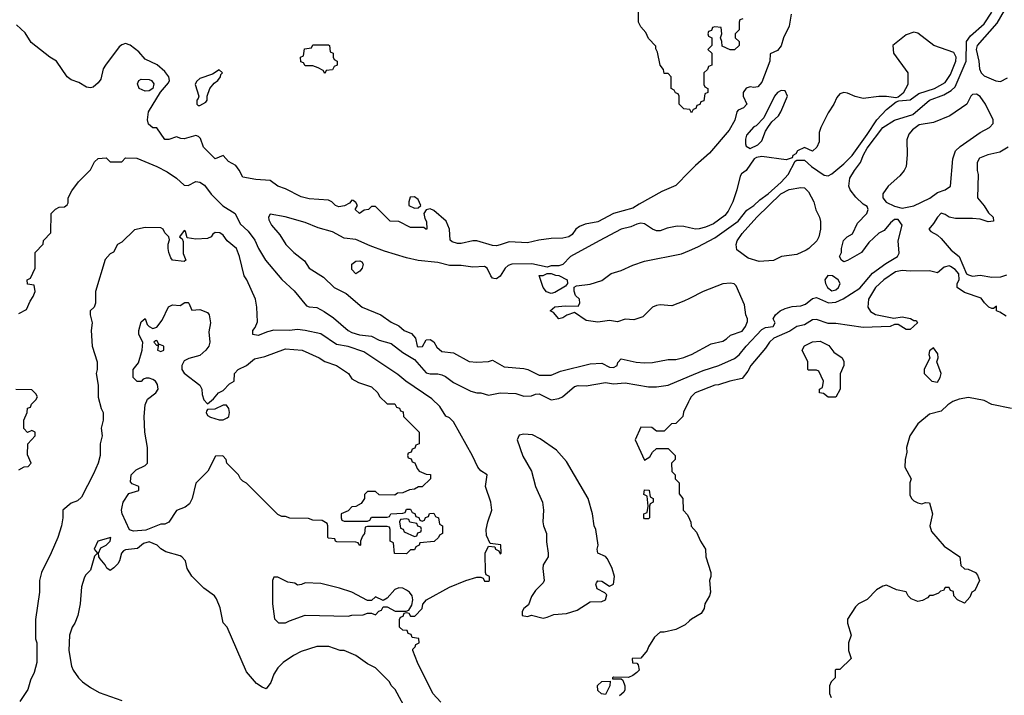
# Model space of a CAD drawing. Header units: inches. Extents: x 1793402 to 1900366, y 320852 to 470679.
# Tile 475 of 604: x 1876567 to 1881613, y 370921 to 374382. Entities that reach past the tile are written whole.
import ezdxf

# ---------------------------------------------------------------- set-up
doc = ezdxf.new("R2010")
doc.units = ezdxf.units.IN
doc.header["$MEASUREMENT"] = 0
doc.layers.add('B8377', color=7, linetype='Continuous')
doc.layers.add('B8387', color=7, linetype='Continuous')

msp = doc.modelspace()

# ---------------------------------------------------------------- linework, layer by layer
at = {"layer": 'B8377', "color": 4}
for points, elevation in [([(1880000, 373922.2), (1879970, 373926), (1879946, 373950), (1879946, 373990), (1879942, 374002), (1879927.3, 374007.3), (1879922, 374022), (1879906, 374030), (1879906, 374090), (1879890, 374106), (1879870, 374106), (1879867.3, 374127.3), (1879848.7, 374150), (1879836.4, 374216.4), (1879827.3, 374232.7), (1879827.3, 374247.3), (1879790, 374286), (1879776.4, 374316.4), (1879750, 374346), (1879738, 374370), (1879738, 374430)], 208), ([(1880000, 373605.2), (1879930, 373532.7), (1879858.4, 373501.6), (1879742, 373438), (1879710, 373416), (1879610, 373389.5), (1879530, 373347), (1879465.5, 373334.5), (1879436.7, 373323.3), (1879417.3, 373310), (1879398, 373282), (1879382, 373270), (1879350, 373262.7), (1879290, 373261.2), (1879227.1, 373252.9), (1879170, 373239), (1879075.3, 373244.7), (1879030, 373229), (1879010, 373224), (1878990, 373225.2), (1878910, 373249.2), (1878888.9, 373248.9), (1878830, 373236), (1878810, 373236), (1878784.1, 373244.1), (1878773.2, 373253.2), (1878769.4, 373310), (1878752.3, 373350), (1878690, 373405.2), (1878670, 373412.7), (1878651, 373409), (1878638, 373390), (1878643.6, 373363.6), (1878652, 373348), (1878654, 373310), (1878648.7, 373308.7), (1878638, 373318), (1878570, 373318), (1878510, 373348), (1878466, 373350), (1878390, 373426), (1878370, 373426), (1878354, 373410), (1878332.7, 373407.3), (1878308.9, 373388.9), (1878286, 373410), (1878298, 373430), (1878290, 373446), (1878276.4, 373456.4), (1878270, 373458), (1878256.9, 373443.1), (1878231.6, 373428.4), (1878203.1, 373423.1), (1878186, 373430), (1878166, 373450), (1878150, 373458), (1878050, 373464), (1878010, 373475.3), (1877930, 373515.3), (1877890, 373528.7), (1877850, 373558), (1877776.9, 373563.1), (1877710, 373575.3), (1877692.3, 373612.3), (1877675.1, 373635.1), (1877636.4, 373656.4), (1877610, 373686), (1877568.7, 373670), (1877509.5, 373729.5), (1877492.9, 373772.9), (1877483.1, 373783.1), (1877470, 373788.7), (1877410, 373772.7), (1877393.2, 373773.2), (1877370, 373782), (1877331.1, 373768.9), (1877310, 373768.7), (1877270, 373828), (1877250, 373828.7), (1877226.3, 373846.3), (1877221.2, 373870), (1877227, 373910), (1877289.4, 374010.6), (1877330, 374058.8), (1877335.1, 374070), (1877331.5, 374090), (1877310, 374117), (1877271.2, 374151.2), (1877210, 374180.9), (1877177.4, 374217.4), (1877132.5, 374252.5), (1877110, 374259.6), (1877090, 374253.6), (1877076.7, 374243.3), (1877006, 374150), (1876995.5, 374130), (1876982.5, 374077.5), (1876970, 374059), (1876943.5, 374036.5), (1876930, 374033.2), (1876910, 374037.2), (1876870, 374061.2), (1876830, 374074), (1876810, 374089), (1876755.3, 374170), (1876722, 374190), (1876625.6, 374265.6), (1876594.2, 374314.2), (1876550, 374355.3)], 212), ([(1876563.1, 372876.9), (1876602, 372898), (1876620.4, 372939.6), (1876636.4, 372963.6), (1876646, 372990), (1876642, 373022), (1876607.3, 373027.3), (1876606, 373050), (1876622, 373058), (1876646, 373110), (1876646, 373190), (1876688, 373232), (1876689.1, 373250.9), (1876726, 373290), (1876728, 373390), (1876750, 373412), (1876770, 373422), (1876796.4, 373423.6), (1876810, 373434), (1876815.3, 373444.7), (1876815.3, 373470), (1876834.6, 373505.4), (1876868.9, 373551.1), (1876930, 373614), (1876950, 373654), (1876968.4, 373671.6), (1877010, 373674), (1877030, 373654), (1877090, 373654), (1877110, 373674), (1877167.3, 373672.7), (1877270, 373630.8), (1877323.4, 373603.4), (1877370.4, 373570.4), (1877410, 373534), (1877430, 373533.4), (1877470, 373552.7), (1877490.3, 373550.3), (1877514.1, 373534.1), (1877548.9, 373488.9), (1877608.7, 373428.7), (1877670.6, 373390), (1877696.7, 373336.7), (1877738.3, 373298.3), (1877772.1, 373252.1), (1877790.7, 373210), (1877827.3, 373150), (1877910.6, 373050.6), (1877973.2, 372993.2), (1878036.9, 372916.9), (1878051, 372911), (1878090, 372907.3), (1878128.1, 372888.1), (1878175.2, 372855.2), (1878250, 372790.7), (1878270, 372779.1), (1878308.6, 372768.6), (1878370, 372760.5), (1878410, 372740.7), (1878470, 372723), (1878530, 372677.3), (1878590, 372640.7), (1878650, 372574), (1878670, 372568), (1878710, 372567.7), (1878730, 372563), (1878750, 372554), (1878790, 372524), (1878879.8, 372479.8), (1878910, 372471), (1878930, 372471), (1878970, 372458), (1879030, 372471.3), (1879110, 372467.3), (1879150, 372454), (1879190, 372455.8), (1879210, 372463.8), (1879230, 372464.9), (1879290, 372434.8), (1879330, 372442), (1879349.6, 372450.4), (1879410, 372504), (1879430, 372507.7), (1879470, 372506), (1879570, 372523), (1879610, 372517.1), (1879670, 372521.6), (1879790, 372501.6), (1879830, 372501.6), (1879890, 372510.4), (1880000, 372555.6)], 212), ([(1880000, 373316.2), (1879970, 373322.9), (1879935.9, 373324.1), (1879885.2, 373314.8), (1879850, 373301.2), (1879830, 373301.2), (1879810, 373309.2), (1879770, 373336), (1879750, 373339.3), (1879730, 373335.1), (1879698.9, 373321.1), (1879650, 373309.6), (1879537.3, 373250), (1879390, 373169.2), (1879350, 373128.7), (1879330, 373122), (1879290, 373122), (1879270, 373115.3), (1879191.9, 373131.9), (1879090, 373129.3), (1879070, 373122.7), (1879054.8, 373110), (1879030, 373068), (1879010, 373055.3), (1878996.4, 373056.4), (1878990, 373058), (1878982, 373070), (1878962, 373110), (1878950, 373117.2), (1878890, 373115.1), (1878830, 373122.7), (1878770, 373122.7), (1878710, 373138), (1878610, 373149.2), (1878550, 373162.7), (1878436.6, 373196.6), (1878363.3, 373223.3), (1878290, 373257), (1878230, 373262.7), (1878170, 373295.1), (1878096.6, 373316.6), (1878030, 373343.7), (1877927.3, 373372.7), (1877850, 373386), (1877842, 373370), (1877843.6, 373356.4), (1877858, 373330), (1877899.8, 373279.8), (1877931.3, 373230), (1877971.3, 373190), (1878026.4, 373146.4), (1878051.3, 373110), (1878123.5, 373063.5), (1878178, 373010), (1878239.8, 372979.8), (1878322, 372910), (1878418, 372870), (1878470, 372833.4), (1878510, 372813.4), (1878537.3, 372790), (1878574.2, 372774.2), (1878594.8, 372750), (1878604.9, 372710), (1878610, 372706), (1878632.1, 372707.9), (1878650, 372742), (1878670, 372744.7), (1878690, 372731.3), (1878705.2, 372705.2), (1878730, 372682), (1878790, 372674.8), (1878870, 372631), (1878910, 372627.3), (1878968.9, 372631.1), (1878990, 372638), (1879050, 372604), (1879150, 372596), (1879170.7, 372590.7), (1879230, 372561), (1879290, 372561), (1879339, 372581), (1879490, 372618.8), (1879550, 372622.8), (1879590, 372603), (1879610, 372600.7), (1879628.7, 372610), (1879633.2, 372626.8), (1879650, 372644.7), (1879727.1, 372627.1), (1879770, 372624.7), (1879810, 372626), (1879890, 372641), (1879930, 372641), (1879970, 372651), (1880000, 372663.2)], 216), ([(1878725.4, 370885.4), (1878684.7, 370930), (1878606, 371090), (1878582, 371150), (1878582, 371158), (1878594, 371170), (1878598, 371182), (1878614, 371190), (1878612.7, 371212.7), (1878578, 371218), (1878572.7, 371232.7), (1878558, 371238), (1878552.7, 371252.7), (1878530, 371254), (1878514, 371270), (1878514, 371310), (1878518, 371322), (1878532.7, 371327.3), (1878538, 371342), (1878550, 371346), (1878562, 371342), (1878570, 371326), (1878592.7, 371327.3), (1878630, 371366), (1878632.7, 371387.3), (1878652, 371410), (1878770, 371475.3), (1878854, 371510), (1878910, 371526), (1878930, 371526), (1878942, 371522), (1878950, 371506), (1878970, 371506), (1878974, 371510), (1878974, 371530), (1878958, 371538), (1878954, 371550), (1878952, 371650), (1878970, 371686), (1879002, 371682), (1879006, 371670), (1879022, 371662), (1879030, 371646), (1879034, 371650), (1879032.7, 371692.7), (1878978, 371698), (1878959.6, 371739.6), (1878958, 371770), (1878966, 371810), (1878986, 371870), (1878981, 371910), (1878954.8, 371990), (1878962, 372050), (1878930, 372071), (1878914.8, 372090), (1878887.7, 372147.7), (1878790, 372322), (1878770, 372342), (1878751.6, 372351.6), (1878719.9, 372399.9), (1878679.5, 372439.5), (1878546, 372530), (1878505.2, 372565.2), (1878330, 372680.7), (1878250, 372708), (1878190, 372718), (1878110, 372772.7), (1878030, 372790.5), (1877990, 372794.9), (1877949.6, 372790.4), (1877870, 372792.4), (1877836.2, 372783.8), (1877790, 372764), (1877762, 372770), (1877761, 372790), (1877774, 372806), (1877786.4, 372833.6), (1877782.8, 372910), (1877774.8, 372950), (1877731, 373050), (1877718, 373070), (1877694, 373170), (1877678.8, 373210), (1877631, 373250), (1877610, 373278), (1877592, 373290), (1877568.4, 373291.6), (1877556.4, 373283.6), (1877548, 373270), (1877530, 373261), (1877470, 373258), (1877425.4, 373265.4), (1877416.9, 373296.9), (1877410, 373302), (1877386, 373270), (1877399, 373259), (1877405.2, 373245.2), (1877404.8, 373184.8), (1877419, 373150), (1877410, 373142.8), (1877350, 373151), (1877341.6, 373161.6), (1877330.5, 373190), (1877328.4, 373210), (1877328.2, 373231.8), (1877335.3, 373255.3), (1877332, 373270), (1877311.3, 373290), (1877302, 373310), (1877290, 373316), (1877210, 373318), (1877154.6, 373305.4), (1877090, 373242), (1877068, 373230), (1877048.4, 373191.6), (1877030, 373182), (1877005.6, 373154.4), (1876955.3, 372990), (1876955.3, 372930), (1876948.7, 372910), (1876928.7, 372890), (1876929, 372870), (1876939, 372830), (1876934, 372790), (1876939, 372710), (1876964, 372630), (1876964, 372590), (1876959, 372570), (1876969, 372510), (1876969.3, 372449.3), (1876984, 372390), (1876994, 372370), (1876994, 372330), (1876985.2, 372290), (1876989.1, 372250.9), (1876979, 372210), (1876979, 372150), (1876968.7, 372110), (1876944.7, 372055.3), (1876883.1, 371936.9), (1876863.1, 371916.9), (1876830, 371904.7), (1876788, 371870), (1876788.7, 371830), (1876782, 371790), (1876762, 371730), (1876729.1, 371650.9), (1876678, 371550), (1876668.7, 371510), (1876668.7, 371450), (1876648.7, 371310), (1876648.7, 371210), (1876655.3, 371190), (1876654, 371090), (1876642, 371038), (1876622, 370998), (1876608.9, 370951.1), (1876568, 370890)], 208), ([(1880000, 372954.5), (1879970, 372939.5), (1879910, 372917), (1879850, 372921.6), (1879830, 372917.6), (1879810, 372909.3), (1879759.8, 372860.2), (1879715.3, 372844.7), (1879670, 372848.7), (1879630, 372835.3), (1879590, 372841.2), (1879530, 372833.2), (1879470, 372842), (1879410, 372882), (1879370.7, 372869.3), (1879350, 372855.3), (1879330, 372849), (1879302, 372882), (1879286, 372890), (1879310, 372911), (1879364, 372916), (1879430, 372914), (1879438, 372930), (1879435.3, 372950), (1879415.3, 372970), (1879408.4, 372991.6), (1879408.4, 373011.6), (1879421.2, 373018.8), (1879490, 373026.8), (1879550, 373046.8), (1879598.3, 373081.7), (1879650, 373097.6), (1879710, 373125.3), (1879770, 373145.7), (1879958, 373182), (1880000, 373200)], 216), ([(1876563.1, 372076.9), (1876590, 372092), (1876610, 372094), (1876626, 372110), (1876607.3, 372152.7), (1876608, 372210), (1876646, 372250), (1876646, 372270), (1876630, 372278), (1876607.3, 372267.3), (1876588, 372288), (1876588, 372330), (1876606, 372370), (1876607.3, 372392.7), (1876622, 372398), (1876627.3, 372412.7), (1876650, 372434), (1876658, 372450), (1876650, 372466), (1876630, 372486), (1876547.3, 372487.3)], 212), ([(1880000, 372434.9), (1879994.6, 372425.4), (1879968.4, 372371.6), (1879966, 372350), (1879930, 372314), (1879907.3, 372312.7), (1879870, 372274), (1879830, 372274), (1879807.3, 372292.7), (1879750, 372294), (1879722, 372230), (1879770, 372126), (1879796.9, 372143.1), (1879810, 372166), (1879830, 372186), (1879890, 372186), (1879926, 372150), (1879926, 372130), (1879908, 372110), (1879908.4, 372068.4), (1879926, 372050), (1879926, 372030), (1879946, 372010), (1879947.3, 371952.7), (1879966, 371930), (1879968, 371870), (1879990, 371846), (1880000, 371823.7)], 208), ([(1878546, 370850), (1878490.9, 370950.9), (1878471.1, 370971.1), (1878462, 370990), (1878390, 371062), (1878350, 371082), (1878290, 371124.7), (1878230, 371151.3), (1878210, 371151.3), (1878150.9, 371170.9), (1878090, 371171), (1878010, 371144.7), (1877970, 371124.7), (1877918, 371090), (1877890, 371062), (1877868.7, 371030), (1877853.6, 370986.4), (1877830, 370954), (1877810, 370962), (1877781, 370981), (1877730, 371042), (1877630.4, 371270.4), (1877610, 371292), (1877594.8, 371370), (1877575.9, 371415.9), (1877566, 371430), (1877511.3, 371470), (1877450, 371531.3), (1877426, 371570), (1877416, 371610), (1877398, 371630), (1877390, 371636), (1877315.3, 371655.3), (1877290.9, 371670.9), (1877270.9, 371690.9), (1877230, 371706.8), (1877201.5, 371698.5), (1877170, 371674), (1877110, 371667), (1877099.5, 371660.5), (1877088, 371650), (1877078.5, 371610), (1877070, 371594.9), (1877050, 371574), (1877030, 371561), (1877012.8, 371572.8), (1877004.9, 371590), (1876979.9, 371619.9), (1876973.4, 371630), (1876970.7, 371650), (1876982.8, 371677.2), (1877011, 371690), (1877031, 371710), (1877034, 371730), (1876968, 371710), (1876949, 371670), (1876966, 371650), (1876950, 371634), (1876930, 371562), (1876904, 371536), (1876898, 371522), (1876883.7, 371476.3), (1876877.2, 371390), (1876865.2, 371330), (1876849.4, 371290.6), (1876835.3, 371270), (1876822, 371230), (1876819, 371150), (1876833.2, 371070), (1876841.2, 371050), (1876869, 371010), (1876889.5, 370989.5), (1876930, 370961.2), (1876974.8, 370934.8), (1877090, 370894)], 204), ([(1880000, 371302.6), (1879978, 371282), (1879930, 371258), (1879870, 371244.7), (1879850, 371244.7), (1879820.2, 371219.8), (1879789, 371170), (1879782, 371150), (1879750, 371112), (1879706, 371110), (1879707.3, 371087.3), (1879730, 371086), (1879736.4, 371076.4), (1879742, 371050), (1879730, 371038), (1879710, 371022), (1879687.3, 371012.7), (1879610, 371014), (1879606, 371010), (1879606, 371006), (1879650, 371006), (1879658, 370998), (1879668.7, 370970), (1879668.7, 370950), (1879663.1, 370936.9), (1879641.2, 370918.8)], 208)]:
    msp.add_lwpolyline(points, dxfattribs=dict(at, elevation=elevation))
for points, elevation in [([(1878130, 374106), (1878122, 374122), (1878096.4, 374136.4), (1878070, 374146), (1878030, 374146), (1878022, 374162), (1878007.3, 374167.3), (1878006, 374190), (1878022, 374198), (1878027.3, 374232.7), (1878062, 374238), (1878070, 374254), (1878150, 374254), (1878154, 374250), (1878158, 374218), (1878174, 374210), (1878174, 374190), (1878178, 374178), (1878194, 374170), (1878194, 374150), (1878178, 374142), (1878170, 374126), (1878138, 374122)], 208), ([(1877590, 374126), (1877555.9, 374104.1), (1877490, 374081.2), (1877473.7, 374066.3), (1877466.8, 374050), (1877484.7, 373990), (1877482, 373978), (1877474, 373970), (1877474, 373950), (1877482, 373942), (1877490, 373942), (1877520.4, 373959.6), (1877528, 373970), (1877528, 373990), (1877541.2, 374030), (1877562.9, 374057.1), (1877582, 374070), (1877595.3, 374090), (1877598, 374102), (1877606, 374110)], 212), ([(1877210, 374016), (1877179, 374030), (1877170, 374054), (1877178, 374070), (1877190, 374078), (1877230, 374076), (1877242, 374070), (1877254.4, 374054.4), (1877250, 374029), (1877230, 374017.2)], 212), ([(1878590, 373475.1), (1878567.5, 373472.5), (1878561, 373450), (1878562, 373430), (1878590, 373416), (1878610, 373418), (1878622, 373430), (1878610, 373462)], 212), ([(1878290, 373081.2), (1878270, 373102), (1878269.5, 373130), (1878290, 373144.9), (1878310, 373146.8), (1878321, 373141), (1878326.8, 373130), (1878322, 373110), (1878310, 373093.2)], 216), ([(1879290, 372979.3), (1879267.3, 372987.3), (1879249.4, 373010), (1879228.9, 373071.1), (1879250, 373072), (1879270, 373082), (1879290, 373082), (1879312.7, 373072.7), (1879330, 373072), (1879372, 373050), (1879374, 373030), (1879363.6, 373016.4), (1879310, 372985.2)], 216), ([(1877450, 372894), (1877490, 372898), (1877530, 372882), (1877538, 372870), (1877544.7, 372830), (1877536.9, 372783.1), (1877541, 372730), (1877536, 372710), (1877521, 372690), (1877490, 372662.7), (1877434, 372646), (1877410, 372634), (1877398.8, 372610), (1877398.8, 372590), (1877410, 372571.3), (1877491, 372510), (1877501, 372490), (1877502, 372462), (1877510, 372434), (1877530, 372414), (1877560.4, 372439.6), (1877586, 372470), (1877610, 372482), (1877643.1, 372516.9), (1877666, 372530), (1877668, 372570), (1877686, 372590), (1877728.9, 372611.1), (1877770, 372644.7), (1877824, 372656), (1877930, 372696), (1878014, 372690), (1878102, 372650), (1878130, 372631), (1878190.4, 372610.4), (1878251.3, 372570), (1878270, 372542), (1878303.6, 372523.6), (1878370, 372502), (1878402, 372470), (1878411.6, 372451.6), (1878450, 372414), (1878490, 372414), (1878498, 372398), (1878512.7, 372392.7), (1878518, 372378), (1878532.7, 372372.7), (1878534, 372350), (1878614, 372270), (1878614, 372210), (1878598, 372202), (1878592.7, 372187.3), (1878578, 372182), (1878572.7, 372167.3), (1878558, 372162), (1878554, 372150), (1878558, 372138), (1878572.7, 372132.7), (1878578, 372118), (1878592.7, 372112.7), (1878603.6, 372083.6), (1878614, 372070), (1878650, 372054), (1878672.7, 372052.7), (1878672, 372030), (1878630, 371988.7), (1878611.6, 371988.4), (1878590, 371978), (1878565.4, 371974.6), (1878530, 371958), (1878503.6, 371956.4), (1878490, 371946), (1878410, 371948), (1878390, 371966), (1878350, 371966), (1878334, 371950), (1878334, 371930), (1878316.9, 371903.1), (1878290, 371888), (1878270, 371886), (1878250, 371866), (1878214, 371850), (1878214, 371830), (1878218, 371818), (1878230, 371814), (1878350, 371814), (1878362, 371818), (1878370, 371834), (1878450, 371834), (1878462, 371838), (1878468.4, 371851.6), (1878530, 371854), (1878542, 371858), (1878550, 371874), (1878570, 371874), (1878578, 371858), (1878592.7, 371852.7), (1878598, 371838), (1878612.7, 371832.7), (1878618, 371818), (1878630, 371814), (1878642, 371818), (1878647.3, 371832.7), (1878662, 371838), (1878667.3, 371852.7), (1878690, 371854), (1878698, 371838), (1878714, 371830), (1878718, 371798), (1878734, 371790), (1878734, 371750), (1878718, 371742), (1878714, 371730), (1878691.6, 371708.4), (1878618, 371702), (1878614, 371690), (1878598, 371682), (1878590, 371666), (1878570, 371666), (1878550, 371646), (1878487.3, 371647.3), (1878482, 371702), (1878466, 371710), (1878466, 371770), (1878462, 371782), (1878450, 371786), (1878350, 371786), (1878338, 371782), (1878334, 371750), (1878323.6, 371736.4), (1878314, 371710), (1878314, 371690), (1878310, 371688), (1878302, 371702), (1878290, 371706), (1878192.7, 371707.3), (1878186, 371710), (1878182, 371722), (1878150, 371726), (1878146, 371730), (1878146, 371790), (1878142, 371802), (1878116.4, 371816.4), (1878070, 371818), (1878047.3, 371827.3), (1877951.6, 371828.4), (1877930, 371838), (1877910, 371838), (1877890, 371848), (1877730, 372008), (1877710, 372018), (1877698, 372030), (1877688, 372050), (1877628, 372110), (1877626, 372130), (1877607.3, 372147.3), (1877570, 372146), (1877530.9, 372069.1), (1877470, 372008), (1877450.6, 371929.4), (1877437.3, 371902.7), (1877415.3, 371884.7), (1877370, 371868), (1877331.1, 371808.9), (1877310, 371798), (1877290, 371798), (1877213.7, 371766.3), (1877150, 371761.2), (1877129.5, 371769.5), (1877092.3, 371850), (1877089.2, 371870), (1877092.5, 371887.5), (1877097.2, 371910), (1877125.6, 371954.4), (1877178, 371970), (1877178, 371990), (1877144, 372004), (1877135.3, 372015.3), (1877139, 372050), (1877163.2, 372076.8), (1877210, 372098), (1877222, 372110), (1877221.2, 372190), (1877209.2, 372270), (1877205.2, 372350), (1877209.4, 372410), (1877222, 372438), (1877265.2, 372470), (1877276.2, 372490), (1877273.3, 372513.3), (1877262.7, 372530), (1877250, 372539.5), (1877230, 372546), (1877214.8, 372545.2), (1877199.6, 372540.4), (1877190, 372529.3), (1877169.5, 372529.5), (1877148.7, 372550), (1877148, 372590), (1877176.4, 372623.6), (1877194, 372690), (1877198, 372730), (1877178, 372770), (1877178, 372790), (1877190, 372834), (1877210, 372852), (1877221, 372821), (1877230.7, 372810.7), (1877250, 372801), (1877270, 372806.8), (1877297.2, 372842.8), (1877330, 372912), (1877350, 372922), (1877390, 372918), (1877412.7, 372932.7), (1877430, 372934), (1877434, 372930)], 204), ([(1877270, 372738), (1877263.6, 372736.4), (1877254, 372730), (1877270, 372714), (1877278, 372718), (1877274, 372690), (1877290, 372682), (1877306, 372690), (1877306, 372710), (1877280.4, 372720.4)], 204), ([(1877610, 372408), (1877567.3, 372387.3), (1877530, 372386), (1877523.6, 372376.4), (1877522, 372370), (1877530, 372354), (1877545.4, 372345.4), (1877590, 372332), (1877610, 372332), (1877630, 372342), (1877638, 372350), (1877642, 372370), (1877638, 372390), (1877627.3, 372407.3)], 204), ([(1879150, 372259.6), (1879126.6, 372253.4), (1879116.3, 372230), (1879146.1, 372146.1), (1879190.7, 372070), (1879210.8, 371990), (1879246, 371910), (1879250.9, 371869.1), (1879247.3, 371810), (1879250.8, 371790), (1879267.3, 371750), (1879267.5, 371707.5), (1879276, 371650), (1879274.8, 371630), (1879250.5, 371589.5), (1879247.3, 371570), (1879254.8, 371510), (1879250, 371498), (1879210, 371458), (1879190, 371428), (1879175.3, 371384.7), (1879150, 371366), (1879142, 371350), (1879142, 371330), (1879170, 371324.7), (1879190, 371332), (1879250, 371316), (1879270, 371321), (1879304.5, 371335.5), (1879370, 371340.4), (1879423.3, 371356.7), (1879490, 371399.5), (1879550, 371400.9), (1879569.4, 371410), (1879575.6, 371435.6), (1879566.2, 371446.2), (1879525.9, 371465.9), (1879519.6, 371490), (1879522.3, 371497.7), (1879530, 371507.3), (1879550, 371506.7), (1879590, 371480.4), (1879610, 371490.8), (1879615.5, 371530), (1879603.1, 371570), (1879580, 371620), (1879570, 371632.4), (1879529.2, 371650), (1879526.6, 371670), (1879531.5, 371690), (1879519.7, 371770), (1879511.5, 371790), (1879502, 371850), (1879481.1, 371930), (1879370, 372119.3), (1879317.6, 372177.6), (1879235.2, 372235.2), (1879195.4, 372255.4)], 212), ([(1879770, 371826), (1879766, 371830), (1879766, 371850), (1879782, 371858), (1879788, 371890), (1879782, 371942), (1879766, 371950), (1879770, 371974), (1879792.7, 371972.7), (1879798, 371938), (1879814, 371930), (1879814, 371910), (1879798, 371902), (1879794, 371890), (1879794, 371830), (1879790, 371826)], 208), ([(1878550, 371826), (1878518, 371822), (1878514, 371810), (1878518, 371778), (1878532.7, 371772.7), (1878538, 371758), (1878590, 371734), (1878602, 371738), (1878607.3, 371752.7), (1878622, 371758), (1878626, 371770), (1878622, 371782), (1878607.3, 371787.3), (1878602, 371802), (1878567.3, 371807.3), (1878562, 371822)], 204), ([(1877890, 371526), (1877870, 371526), (1877862, 371510), (1877862, 371390), (1877872.7, 371312.7), (1877892.7, 371292.7), (1877930, 371292), (1877950, 371302), (1878030, 371332), (1878250, 371326), (1878270, 371331.3), (1878327.3, 371332.7), (1878350, 371342), (1878370, 371342), (1878390, 371334), (1878407.3, 371352.7), (1878422, 371358), (1878430, 371374), (1878450, 371374), (1878491.6, 371351.6), (1878547.3, 371352.7), (1878562, 371358), (1878576.4, 371383.6), (1878582, 371410), (1878579, 371430), (1878564, 371450), (1878550, 371459.3), (1878530, 371469.3), (1878510, 371472), (1878490, 371464), (1878450, 371418), (1878430, 371406), (1878390, 371426), (1878370, 371406), (1878350, 371406), (1878270, 371448.7), (1878206, 371470), (1878110, 371494), (1878030, 371498), (1878011.6, 371488.4), (1877990, 371486), (1877976.4, 371496.4), (1877940.4, 371500.4)], 208), ([(1879570, 370926), (1879548.7, 370928.7), (1879530, 370946), (1879528.9, 370971.1), (1879550, 370992), (1879594, 370994), (1879592, 370970)], 208)]:
    msp.add_lwpolyline(points, close=True, dxfattribs=dict(at, elevation=elevation))
at = {"layer": 'B8387', "color": 4}
for points, elevation in [([(1881670, 374980.7), (1881610, 374971.3), (1881594.6, 374965.4), (1881549.3, 374930.7), (1881529, 374890), (1881486, 374830), (1881486, 374810), (1881490, 374804), (1881518.4, 374778.4), (1881539, 374750), (1881591.8, 374711.8), (1881603.7, 374690), (1881619.1, 374470), (1881612.8, 374430), (1881575.5, 374364.5), (1881473.6, 374250), (1881468.3, 374230), (1881482, 374170), (1881485.2, 374130), (1881494, 374110), (1881510, 374094), (1881570, 374069.3), (1881594, 374066), (1881630, 374084)], 208), ([(1880000, 372555.6), (1880070, 372584.4), (1880150, 372610.4), (1880230, 372646.4), (1880254.5, 372665.5), (1880289.6, 372710), (1880370, 372795.5), (1880390, 372805.5), (1880428, 372810), (1880438, 372830), (1880429.2, 372850), (1880441.2, 372870), (1880464, 372890), (1880490, 372903), (1880526.7, 372913.3), (1880570, 372916), (1880594.5, 372925.5), (1880630, 372954), (1880650, 372958.8), (1880712.3, 372932.3), (1880750, 372934.9), (1880787.9, 372952.1), (1880873.3, 373006.7), (1880937, 373083), (1881006, 373134), (1881066, 373170), (1881073.8, 373186.2), (1881069.2, 373250), (1881089, 373330), (1881070, 373359), (1881050, 373359), (1881030, 373342), (1880998, 373302), (1880970, 373288), (1880919.6, 373240.4), (1880882, 373190), (1880810, 373149), (1880790, 373142), (1880778, 373150), (1880768.7, 373170), (1880778, 373190), (1880778, 373210), (1880789.1, 373250.9), (1880808, 373270), (1880835.3, 373284.7), (1880860.2, 373339.8), (1880908, 373390), (1880915.3, 373410), (1880910, 373426), (1880890, 373438), (1880852.5, 373472.5), (1880824, 373510), (1880817.2, 373530), (1880822, 373570), (1880845.1, 373610), (1880877, 373650), (1880891.5, 373690), (1880910, 373723.8), (1880990, 373830.4), (1881050, 373867.7), (1881143.6, 373896.4), (1881229.5, 373970), (1881302.6, 373997.4), (1881341, 374019), (1881362, 374038), (1881417.2, 374170), (1881418.7, 374270), (1881440.6, 374299.4), (1881510, 374360.4), (1881550, 374420.5)], 212), ([(1880521.6, 374410), (1880510, 374348.7), (1880482, 374290), (1880470, 374249), (1880450, 374224), (1880412.7, 374207.3), (1880411.3, 374170), (1880370, 374062), (1880350, 374039), (1880330, 374035.3), (1880310, 374039), (1880290, 374032.3), (1880274, 374010), (1880274, 373990), (1880293.4, 373950), (1880276, 373930), (1880250, 373919.3), (1880242, 373910), (1880232.8, 373867.2), (1880203.4, 373816.6), (1880101.8, 373698.2), (1880030, 373636.2), (1880000, 373605.2)], 212), ([(1880272.7, 374387.3), (1880258, 374382), (1880254, 374370), (1880254, 374330), (1880234, 374310), (1880234, 374290), (1880254, 374270), (1880254, 374250), (1880230, 374228), (1880208.4, 374228.4), (1880167.3, 374247.3), (1880166, 374270), (1880158, 374290), (1880166, 374310), (1880162, 374342), (1880130, 374346), (1880118, 374342), (1880112.7, 374327.3), (1880098, 374322), (1880094, 374310), (1880098, 374298), (1880114, 374290), (1880114, 374250), (1880094, 374230), (1880114, 374210), (1880114, 374150), (1880098, 374142), (1880092.7, 374127.3), (1880074, 374110), (1880074, 374050), (1880078, 374038), (1880094, 374030), (1880094, 374010), (1880078, 374002), (1880072.7, 373967.3), (1880058, 373962), (1880052.7, 373947.3), (1880038, 373942), (1880032.7, 373927.3), (1880018, 373922), (1880010, 373906), (1880002, 373922), (1880000, 373922.2)], 208), ([(1880000, 373200), (1880042, 373218), (1880130, 373264), (1880250, 373350.7), (1880293.1, 373406.9), (1880330, 373430.6), (1880359.8, 373460.2), (1880402.9, 373490), (1880469.4, 373550), (1880506, 373590), (1880542, 373658), (1880550, 373662), (1880590, 373662), (1880624.7, 373630), (1880690, 373586), (1880710, 373582.8), (1880730, 373593.4), (1880790, 373643.8), (1880832.6, 373687.4), (1880910, 373793.7), (1880959.1, 373870), (1881010, 373921.6), (1881059, 373961), (1881073.2, 373966.8), (1881130, 373971), (1881175.8, 374004.2), (1881255.1, 374030), (1881310, 374061.1), (1881337.6, 374102.4), (1881365.1, 374170), (1881366, 374190), (1881354.7, 374214.7), (1881252.7, 374250), (1881170, 374314), (1881150, 374319), (1881110, 374304), (1881042, 374250), (1881046, 374210), (1881119.1, 374110), (1881118.8, 374050), (1881094.4, 374005.6), (1881070, 373986), (1881058, 373982), (1881010, 373989.3), (1880970, 373989.5), (1880890, 373978), (1880848.3, 373988.3), (1880810, 374006), (1880790, 374009.2), (1880770, 374002), (1880755.5, 373984.5), (1880739.3, 373950), (1880710, 373906), (1880672.7, 373830), (1880664, 373804), (1880663.6, 373756.4), (1880652, 373730), (1880630, 373708), (1880590, 373728), (1880554, 373710), (1880544.7, 373695.3), (1880530, 373686), (1880525.4, 373674.6), (1880496, 373664), (1880370, 373682), (1880343.6, 373676.4), (1880331.1, 373668.9), (1880291, 373610), (1880266.8, 373593.2), (1880259.8, 373580.2), (1880242.8, 373510), (1880222, 373450), (1880198.7, 373401.3), (1880180.4, 373379.6), (1880122.8, 373337.2), (1880081.1, 373318.9), (1880050, 373311.3), (1880030, 373309.6), (1880000, 373316.2)], 216), ([(1881633.2, 373730), (1881590, 373703.8), (1881529.5, 373690.5), (1881486.8, 373673.2), (1881474, 373650), (1881474, 373610), (1881479, 373590), (1881476, 373470), (1881510, 373428.7), (1881532.3, 373392.3), (1881555.3, 373370), (1881558, 373350), (1881530, 373346.8), (1881490, 373361), (1881450, 373364), (1881363.5, 373363.5), (1881330.9, 373370.9), (1881310, 373384.7), (1881290, 373390.7), (1881270, 373371.3), (1881250, 373338), (1881226, 373310), (1881236.4, 373296.4), (1881270, 373279), (1881290, 373261.2), (1881341.2, 373201.2), (1881382, 373170), (1881420.2, 373080.2), (1881430, 373075.3), (1881450, 373068.7), (1881490, 373074), (1881550, 373064), (1881595.3, 373064.7), (1881625.4, 373074.6)], 208), ([(1881623.1, 372863.1), (1881590, 372884.7), (1881574, 372890), (1881574, 372914), (1881558, 372902), (1881550, 372902), (1881534, 372910), (1881511.6, 372931.6), (1881495.3, 372955.3), (1881410, 372984.7), (1881372, 373010), (1881371.3, 373030), (1881382, 373050), (1881379.6, 373079.6), (1881362, 373102), (1881338, 373118), (1881330, 373121), (1881305.6, 373114.4), (1881270, 373084.7), (1881230, 373096), (1881130, 373094), (1881090, 373098), (1881055.3, 373090), (1880996, 373050), (1880953.2, 373010), (1880917.2, 372950), (1880913.2, 372910), (1880927.3, 372887.3), (1880952.3, 372872.3), (1881047.1, 372852.9), (1881090, 372859.3), (1881132.3, 372852.3), (1881150, 372842), (1881162, 372842), (1881168, 372830), (1881130, 372796), (1881110, 372794.8), (1881070, 372821), (1881050, 372821), (1881028.9, 372811.1), (1880890, 372806), (1880750, 372826.4), (1880710, 372826.7), (1880650, 372846.4), (1880630, 372844.4), (1880590, 372818.4), (1880550, 372810.6), (1880513.3, 372786.7), (1880432.3, 372750), (1880409.4, 372730), (1880390, 372698.8), (1880314, 372610), (1880298.6, 372581.4), (1880270, 372544.7), (1880206, 372530), (1880149, 372511), (1880130, 372510.8), (1880029.4, 372470.6), (1880008.7, 372450), (1880000, 372434.9)], 208), ([(1880000, 372663.2), (1880010, 372667.3), (1880110, 372721), (1880170, 372736), (1880190, 372746.8), (1880210, 372766.8), (1880270, 372786.8), (1880286, 372810), (1880296.5, 372836.5), (1880297.2, 372850), (1880289.2, 372870), (1880281.2, 372921.2), (1880238.6, 373018.6), (1880229.1, 373029.1), (1880210, 373032.7), (1880170, 373029.2), (1880070, 372989.3), (1880000, 372954.5)], 216), ([(1881650, 372391), (1881550, 372410.8), (1881510, 372430.7), (1881430, 372446.8), (1881381.5, 372438.5), (1881350, 372426.8), (1881324, 372410), (1881290, 372376), (1881230, 372361), (1881170, 372311.3), (1881129.4, 372250), (1881112.7, 372190), (1881112.9, 372167.1), (1881105.2, 372130), (1881104, 372090), (1881135.3, 372030), (1881128.7, 372010), (1881128.9, 371948.9), (1881138, 371930), (1881150, 371918), (1881170, 371908), (1881190, 371902), (1881210, 371908.7), (1881230, 371908), (1881246, 371850), (1881232, 371790), (1881240.1, 371760.1), (1881305.2, 371685.2), (1881386, 371630), (1881390, 371586), (1881408.4, 371568.4), (1881427.3, 371567.3), (1881466, 371550), (1881476.4, 371536.4), (1881486, 371510), (1881462, 371458), (1881446, 371450), (1881436.4, 371423.6), (1881410, 371394), (1881374, 371410), (1881354, 371430), (1881352.7, 371452.7), (1881338, 371458), (1881330, 371474), (1881310, 371474), (1881302, 371458), (1881286, 371454), (1881276.4, 371443.6), (1881247.3, 371432.7), (1881230, 371432), (1881219.5, 371420.5), (1881194, 371406), (1881170, 371402), (1881135.5, 371415.5), (1881121, 371430), (1881110, 371451.3), (1881061, 371461), (1881010, 371484.7), (1880990, 371481), (1880958, 371462), (1880910, 371412), (1880866, 371390), (1880850, 371374), (1880809.3, 371310.7), (1880809, 371290), (1880828, 371230), (1880815.3, 371190), (1880815.3, 371150), (1880828, 371110), (1880770, 371054), (1880750, 371054), (1880746, 371050), (1880746, 371010), (1880726, 370990), (1880718, 370970), (1880718, 370930), (1880726, 370910)], 204), ([(1880000, 371823.7), (1880007.3, 371807.3), (1880008.4, 371788.4), (1880036.4, 371756.4), (1880055.3, 371710), (1880082, 371670), (1880084, 371630), (1880109, 371550), (1880108.7, 371530), (1880102, 371510), (1880108, 371450), (1880102, 371430), (1880078, 371390), (1880074.6, 371365.4), (1880060.4, 371339.6), (1880010, 371312), (1880000, 371302.6)], 208)]:
    msp.add_lwpolyline(points, dxfattribs=dict(at, elevation=elevation))
for points, elevation in [([(1880470, 374019), (1880450, 374008.7), (1880436, 373990), (1880381, 373879), (1880341, 373839), (1880330, 373834), (1880291.3, 373790), (1880286, 373770), (1880286.4, 373746.4), (1880290, 373734), (1880310, 373722), (1880350, 373742), (1880370, 373762), (1880389, 373811), (1880404, 373836), (1880421.2, 373858.8), (1880455.3, 373890), (1880468.7, 373910), (1880501.2, 373990), (1880490, 374018)], 216), ([(1881470, 374001.2), (1881450, 373999), (1881441, 373990), (1881421, 373950), (1881334.8, 373890), (1881250, 373856.2), (1881177.1, 373842.9), (1881142.4, 373817.6), (1881123.8, 373796.2), (1881113.7, 373766.3), (1881115.5, 373690), (1881110.8, 373630), (1881100.7, 373610), (1881077.3, 373582.7), (1881018.8, 373530), (1880991.3, 373490), (1880991, 373470), (1881007.3, 373447.3), (1881050, 373426.8), (1881090, 373417.3), (1881150, 373428), (1881231.3, 373468.7), (1881270, 373497.3), (1881309.3, 373510.7), (1881338, 373530), (1881349.4, 373670), (1881363.7, 373710), (1881387.8, 373732.2), (1881490, 373804), (1881538, 373830), (1881555.3, 373850), (1881555.3, 373870), (1881517.2, 373950), (1881490, 373989)], 212), ([(1880356.9, 373143.1), (1880300.2, 373160.2), (1880242.7, 373202.7), (1880239.3, 373230), (1880244.5, 373250), (1880270, 373287.7), (1880344.2, 373370), (1880467.8, 373490), (1880510, 373511.7), (1880570, 373522), (1880590, 373520.7), (1880610, 373501), (1880637.3, 373450), (1880647.7, 373407.7), (1880666, 373370), (1880671.3, 373348.7), (1880672, 373310), (1880662, 373270), (1880652, 373250), (1880610.7, 373209.3), (1880598, 373202), (1880550, 373179.3), (1880470.7, 373169.3), (1880430, 373148)], 212), ([(1880708.5, 373071.5), (1880693, 373050), (1880696.4, 373030), (1880706.4, 373010), (1880730, 372993), (1880750, 372998), (1880763.7, 373010), (1880772.7, 373030), (1880760.9, 373050), (1880732.7, 373070)], 216), ([(1880710, 372448), (1880687.3, 372467.3), (1880666, 372470), (1880666, 372490), (1880682, 372498), (1880686, 372530), (1880662, 372582), (1880650, 372586), (1880610, 372586), (1880606, 372590), (1880606, 372630), (1880578, 372690), (1880588.4, 372711.6), (1880630, 372731.3), (1880670, 372736), (1880713.7, 372713.7), (1880739.6, 372679.6), (1880782, 372650), (1880790.9, 372630.9), (1880791.3, 372610), (1880772.7, 372567.3), (1880772, 372490), (1880750, 372448.7)], 204), ([(1881250, 372702), (1881230, 372686), (1881227.1, 372667.1), (1881232, 372650), (1881202, 372590), (1881202, 372570), (1881242, 372530), (1881270, 372526), (1881285.2, 372550), (1881289.2, 372570), (1881268, 372630), (1881274, 372650), (1881272.7, 372670)], 208)]:
    msp.add_lwpolyline(points, close=True, dxfattribs=dict(at, elevation=elevation))

doc.saveas('drawing.dxf')
